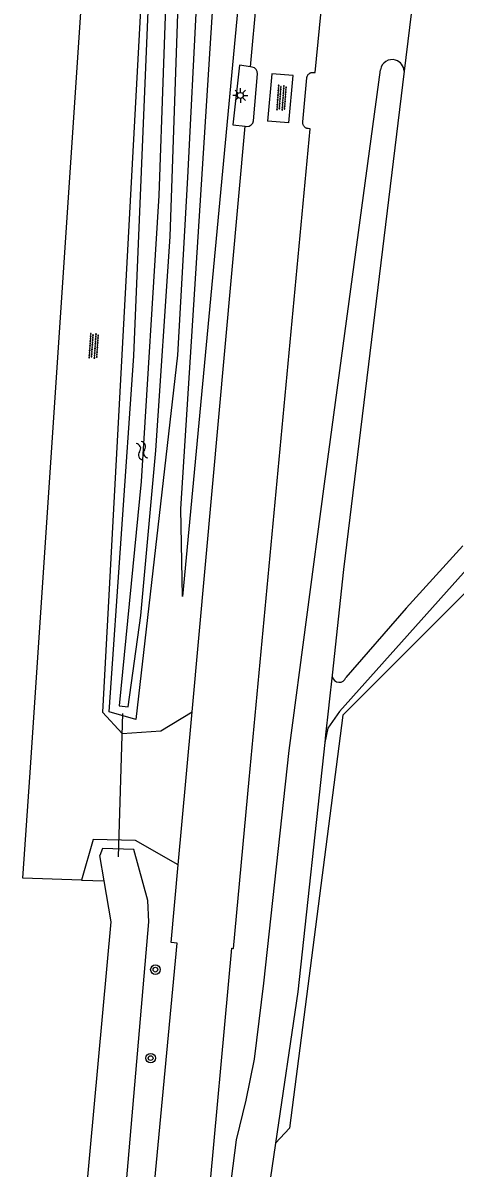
# Model space of a CAD drawing. Extents: x 135999 to 138000, y 396000 to 398501.
# Drawn here: x 137686.3 to 137722.8, y 396676 to 396772.8 of the extents above; entities that cross this region are included whole.
import ezdxf

# ---------------------------------------------------------------- set-up
doc = ezdxf.new("R2010")
doc.units = 0
for name, color, linetype in [('gg-knt-BGT kruinlijn', 7, 'Continuous'), ('gg-knt-bovenkant onderkant talud', 7, 'Continuous'), ('gg-knt-onverhard', 7, 'Continuous'), ('gg-knt-verharding', 7, 'Continuous'), ('gg-kntw-bovenkant insteek waterloop', 7, 'Continuous'), ('gg-kntw-waterlijn', 7, 'Continuous'), ('gg-kwrk-duiker nz buis', 7, 'Continuous'), ('gt-grn-groengrens', 7, 'Continuous'), ('gt-symb-boom', 7, 'Continuous'), ('gt-symb-lichtmast', 7, 'Continuous'), ('gt-symb-overige verharding', 7, 'Continuous'), ('gt-symb-watersymbool', 7, 'Continuous'), ('gx-grn-maaiveld', 7, 'Continuous')]:
    doc.layers.add(name, color=color, linetype=linetype)

# ---------------------------------------------------------------- blocks, each defined once
blk = doc.blocks.new('gt0-OVH')
at = {"layer": 'gt-symb-overige verharding'}
for points in [[(-0.972, 0.298), (-0.967, 0.308), (-0.965, 0.319), (-0.966, 0.33), (-0.971, 0.34), (-0.978, 0.348), (-0.988, 0.353), (-0.999, 0.355), (-1.01, 0.354), (-1.02, 0.349), (-1.028, 0.342), (-1.033, 0.332), (-1.035, 0.321), (-1.034, 0.31), (-1.029, 0.3), (-1.022, 0.292), (-1.012, 0.287), (-1.001, 0.285), (-0.99, 0.286), (-0.98, 0.291)], [(-0.872, 0.106), (-0.867, 0.116), (-0.865, 0.126), (-0.866, 0.137), (-0.871, 0.147), (-0.878, 0.156), (-0.888, 0.161), (-0.899, 0.163), (-0.91, 0.162), (-0.92, 0.157), (-0.928, 0.15), (-0.933, 0.14), (-0.935, 0.129), (-0.934, 0.118), (-0.929, 0.108), (-0.922, 0.1), (-0.912, 0.095), (-0.901, 0.092), (-0.89, 0.094), (-0.88, 0.098)], [(-0.772, 0.298), (-0.767, 0.308), (-0.765, 0.319), (-0.766, 0.33), (-0.771, 0.34), (-0.778, 0.348), (-0.788, 0.353), (-0.799, 0.355), (-0.81, 0.354), (-0.82, 0.349), (-0.828, 0.342), (-0.833, 0.332), (-0.835, 0.321), (-0.834, 0.31), (-0.829, 0.3), (-0.822, 0.292), (-0.812, 0.287), (-0.801, 0.285), (-0.79, 0.286), (-0.78, 0.291)], [(-0.672, 0.106), (-0.667, 0.116), (-0.665, 0.126), (-0.666, 0.137), (-0.671, 0.147), (-0.678, 0.156), (-0.688, 0.161), (-0.699, 0.163), (-0.71, 0.162), (-0.72, 0.157), (-0.728, 0.15), (-0.733, 0.14), (-0.735, 0.129), (-0.734, 0.118), (-0.729, 0.108), (-0.722, 0.1), (-0.712, 0.095), (-0.701, 0.092), (-0.69, 0.094), (-0.68, 0.098)], [(-0.572, 0.298), (-0.567, 0.308), (-0.565, 0.319), (-0.566, 0.33), (-0.571, 0.34), (-0.578, 0.348), (-0.588, 0.353), (-0.599, 0.355), (-0.61, 0.354), (-0.62, 0.349), (-0.628, 0.342), (-0.633, 0.332), (-0.635, 0.321), (-0.634, 0.31), (-0.629, 0.3), (-0.622, 0.292), (-0.612, 0.287), (-0.601, 0.285), (-0.59, 0.286), (-0.58, 0.291)], [(-0.472, 0.106), (-0.467, 0.116), (-0.465, 0.126), (-0.466, 0.137), (-0.471, 0.147), (-0.478, 0.156), (-0.488, 0.161), (-0.499, 0.163), (-0.51, 0.162), (-0.52, 0.157), (-0.528, 0.15), (-0.533, 0.14), (-0.535, 0.129), (-0.534, 0.118), (-0.529, 0.108), (-0.522, 0.1), (-0.512, 0.095), (-0.501, 0.092), (-0.49, 0.094), (-0.48, 0.098)], [(-0.372, 0.298), (-0.367, 0.308), (-0.365, 0.319), (-0.366, 0.33), (-0.371, 0.34), (-0.378, 0.348), (-0.388, 0.353), (-0.399, 0.355), (-0.41, 0.354), (-0.42, 0.349), (-0.428, 0.342), (-0.433, 0.332), (-0.435, 0.321), (-0.434, 0.31), (-0.429, 0.3), (-0.422, 0.292), (-0.412, 0.287), (-0.401, 0.285), (-0.39, 0.286), (-0.38, 0.291)], [(-0.272, 0.106), (-0.267, 0.116), (-0.265, 0.126), (-0.266, 0.137), (-0.271, 0.147), (-0.278, 0.156), (-0.288, 0.161), (-0.299, 0.163), (-0.31, 0.162), (-0.32, 0.157), (-0.328, 0.15), (-0.333, 0.14), (-0.335, 0.129), (-0.334, 0.118), (-0.329, 0.108), (-0.322, 0.1), (-0.312, 0.095), (-0.301, 0.092), (-0.29, 0.094), (-0.28, 0.098)], [(-0.172, 0.298), (-0.167, 0.308), (-0.165, 0.319), (-0.166, 0.33), (-0.171, 0.34), (-0.178, 0.348), (-0.188, 0.353), (-0.199, 0.355), (-0.21, 0.354), (-0.22, 0.349), (-0.228, 0.342), (-0.233, 0.332), (-0.235, 0.321), (-0.234, 0.31), (-0.229, 0.3), (-0.222, 0.292), (-0.212, 0.287), (-0.201, 0.285), (-0.19, 0.286), (-0.18, 0.291)], [(-0.072, 0.106), (-0.067, 0.116), (-0.065, 0.126), (-0.066, 0.137), (-0.071, 0.147), (-0.078, 0.156), (-0.088, 0.161), (-0.099, 0.163), (-0.11, 0.162), (-0.12, 0.157), (-0.128, 0.15), (-0.133, 0.14), (-0.135, 0.129), (-0.134, 0.118), (-0.129, 0.108), (-0.122, 0.1), (-0.112, 0.095), (-0.101, 0.092), (-0.09, 0.094), (-0.08, 0.098)], [(0.028, 0.298), (0.033, 0.308), (0.035, 0.319), (0.034, 0.33), (0.029, 0.34), (0.022, 0.348), (0.012, 0.353), (0.001, 0.355), (-0.01, 0.354), (-0.02, 0.349), (-0.028, 0.342), (-0.033, 0.332), (-0.035, 0.321), (-0.034, 0.31), (-0.029, 0.3), (-0.022, 0.292), (-0.012, 0.287), (-0.001, 0.285), (0.01, 0.286), (0.02, 0.291)], [(0.128, 0.106), (0.133, 0.116), (0.135, 0.126), (0.134, 0.137), (0.129, 0.147), (0.122, 0.156), (0.112, 0.161), (0.101, 0.163), (0.09, 0.162), (0.08, 0.157), (0.072, 0.15), (0.067, 0.14), (0.065, 0.129), (0.066, 0.118), (0.071, 0.108), (0.078, 0.1), (0.088, 0.095), (0.099, 0.092), (0.11, 0.094), (0.12, 0.098)], [(0.228, 0.298), (0.233, 0.308), (0.235, 0.319), (0.234, 0.33), (0.229, 0.34), (0.222, 0.348), (0.212, 0.353), (0.201, 0.355), (0.19, 0.354), (0.18, 0.349), (0.172, 0.342), (0.167, 0.332), (0.165, 0.321), (0.166, 0.31), (0.171, 0.3), (0.178, 0.292), (0.188, 0.287), (0.199, 0.285), (0.21, 0.286), (0.22, 0.291)], [(0.328, 0.106), (0.333, 0.116), (0.335, 0.126), (0.334, 0.137), (0.329, 0.147), (0.322, 0.156), (0.312, 0.161), (0.301, 0.163), (0.29, 0.162), (0.28, 0.157), (0.272, 0.15), (0.267, 0.14), (0.265, 0.129), (0.266, 0.118), (0.271, 0.108), (0.278, 0.1), (0.288, 0.095), (0.299, 0.092), (0.31, 0.094), (0.32, 0.098)], [(0.428, 0.298), (0.433, 0.308), (0.435, 0.319), (0.434, 0.33), (0.429, 0.34), (0.422, 0.348), (0.412, 0.353), (0.401, 0.355), (0.39, 0.354), (0.38, 0.349), (0.372, 0.342), (0.367, 0.332), (0.365, 0.321), (0.366, 0.31), (0.371, 0.3), (0.378, 0.292), (0.388, 0.287), (0.399, 0.285), (0.41, 0.286), (0.42, 0.291)], [(0.528, 0.106), (0.533, 0.116), (0.535, 0.126), (0.534, 0.137), (0.529, 0.147), (0.522, 0.156), (0.512, 0.161), (0.501, 0.163), (0.49, 0.162), (0.48, 0.157), (0.472, 0.15), (0.467, 0.14), (0.465, 0.129), (0.466, 0.118), (0.471, 0.108), (0.478, 0.1), (0.488, 0.095), (0.499, 0.092), (0.51, 0.094), (0.52, 0.098)], [(0.628, 0.298), (0.633, 0.308), (0.635, 0.319), (0.634, 0.33), (0.629, 0.34), (0.622, 0.348), (0.612, 0.353), (0.601, 0.355), (0.59, 0.354), (0.58, 0.349), (0.572, 0.342), (0.567, 0.332), (0.565, 0.321), (0.566, 0.31), (0.571, 0.3), (0.578, 0.292), (0.588, 0.287), (0.599, 0.285), (0.61, 0.286), (0.62, 0.291)], [(0.728, 0.106), (0.733, 0.116), (0.735, 0.126), (0.734, 0.137), (0.729, 0.147), (0.722, 0.156), (0.712, 0.161), (0.701, 0.163), (0.69, 0.162), (0.68, 0.157), (0.672, 0.15), (0.667, 0.14), (0.665, 0.129), (0.666, 0.118), (0.671, 0.108), (0.678, 0.1), (0.688, 0.095), (0.699, 0.092), (0.71, 0.094), (0.72, 0.098)], [(0.828, 0.298), (0.833, 0.308), (0.835, 0.319), (0.834, 0.33), (0.829, 0.34), (0.822, 0.348), (0.812, 0.353), (0.801, 0.355), (0.79, 0.354), (0.78, 0.349), (0.772, 0.342), (0.767, 0.332), (0.765, 0.321), (0.766, 0.31), (0.771, 0.3), (0.778, 0.292), (0.788, 0.287), (0.799, 0.285), (0.81, 0.286), (0.82, 0.291)], [(0.928, 0.106), (0.933, 0.116), (0.935, 0.126), (0.934, 0.137), (0.929, 0.147), (0.922, 0.156), (0.912, 0.161), (0.901, 0.163), (0.89, 0.162), (0.88, 0.157), (0.872, 0.15), (0.867, 0.14), (0.865, 0.129), (0.866, 0.118), (0.871, 0.108), (0.878, 0.1), (0.888, 0.095), (0.899, 0.092), (0.91, 0.094), (0.92, 0.098)], [(1.028, 0.298), (1.033, 0.308), (1.035, 0.319), (1.034, 0.33), (1.029, 0.34), (1.022, 0.348), (1.012, 0.353), (1.001, 0.355), (0.99, 0.354), (0.98, 0.349), (0.972, 0.342), (0.967, 0.332), (0.965, 0.321), (0.966, 0.31), (0.971, 0.3), (0.978, 0.292), (0.988, 0.287), (0.999, 0.285), (1.01, 0.286), (1.02, 0.291)], [(-0.972, -0.142), (-0.967, -0.132), (-0.965, -0.121), (-0.966, -0.11), (-0.971, -0.1), (-0.978, -0.092), (-0.988, -0.087), (-0.999, -0.085), (-1.01, -0.086), (-1.02, -0.091), (-1.028, -0.098), (-1.033, -0.108), (-1.035, -0.119), (-1.034, -0.13), (-1.029, -0.14), (-1.022, -0.148), (-1.012, -0.153), (-1.001, -0.155), (-0.99, -0.154), (-0.98, -0.149)], [(-0.872, -0.334), (-0.867, -0.324), (-0.865, -0.314), (-0.866, -0.303), (-0.871, -0.293), (-0.878, -0.284), (-0.888, -0.279), (-0.899, -0.277), (-0.91, -0.278), (-0.92, -0.283), (-0.928, -0.29), (-0.933, -0.3), (-0.935, -0.311), (-0.934, -0.322), (-0.929, -0.332), (-0.922, -0.34), (-0.912, -0.345), (-0.901, -0.348), (-0.89, -0.346), (-0.88, -0.342)], [(-0.772, -0.142), (-0.767, -0.132), (-0.765, -0.121), (-0.766, -0.11), (-0.771, -0.1), (-0.778, -0.092), (-0.788, -0.087), (-0.799, -0.085), (-0.81, -0.086), (-0.82, -0.091), (-0.828, -0.098), (-0.833, -0.108), (-0.835, -0.119), (-0.834, -0.13), (-0.829, -0.14), (-0.822, -0.148), (-0.812, -0.153), (-0.801, -0.155), (-0.79, -0.154), (-0.78, -0.149)], [(-0.672, -0.334), (-0.667, -0.324), (-0.665, -0.314), (-0.666, -0.303), (-0.671, -0.293), (-0.678, -0.284), (-0.688, -0.279), (-0.699, -0.277), (-0.71, -0.278), (-0.72, -0.283), (-0.728, -0.29), (-0.733, -0.3), (-0.735, -0.311), (-0.734, -0.322), (-0.729, -0.332), (-0.722, -0.34), (-0.712, -0.345), (-0.701, -0.348), (-0.69, -0.346), (-0.68, -0.342)], [(-0.572, -0.142), (-0.567, -0.132), (-0.565, -0.121), (-0.566, -0.11), (-0.571, -0.1), (-0.578, -0.092), (-0.588, -0.087), (-0.599, -0.085), (-0.61, -0.086), (-0.62, -0.091), (-0.628, -0.098), (-0.633, -0.108), (-0.635, -0.119), (-0.634, -0.13), (-0.629, -0.14), (-0.622, -0.148), (-0.612, -0.153), (-0.601, -0.155), (-0.59, -0.154), (-0.58, -0.149)], [(-0.472, -0.334), (-0.467, -0.324), (-0.465, -0.314), (-0.466, -0.303), (-0.471, -0.293), (-0.478, -0.284), (-0.488, -0.279), (-0.499, -0.277), (-0.51, -0.278), (-0.52, -0.283), (-0.528, -0.29), (-0.533, -0.3), (-0.535, -0.311), (-0.534, -0.322), (-0.529, -0.332), (-0.522, -0.34), (-0.512, -0.345), (-0.501, -0.348), (-0.49, -0.346), (-0.48, -0.342)], [(-0.372, -0.142), (-0.367, -0.132), (-0.365, -0.121), (-0.366, -0.11), (-0.371, -0.1), (-0.378, -0.092), (-0.388, -0.087), (-0.399, -0.085), (-0.41, -0.086), (-0.42, -0.091), (-0.428, -0.098), (-0.433, -0.108), (-0.435, -0.119), (-0.434, -0.13), (-0.429, -0.14), (-0.422, -0.148), (-0.412, -0.153), (-0.401, -0.155), (-0.39, -0.154), (-0.38, -0.149)], [(-0.272, -0.334), (-0.267, -0.324), (-0.265, -0.314), (-0.266, -0.303), (-0.271, -0.293), (-0.278, -0.284), (-0.288, -0.279), (-0.299, -0.277), (-0.31, -0.278), (-0.32, -0.283), (-0.328, -0.29), (-0.333, -0.3), (-0.335, -0.311), (-0.334, -0.322), (-0.329, -0.332), (-0.322, -0.34), (-0.312, -0.345), (-0.301, -0.348), (-0.29, -0.346), (-0.28, -0.342)], [(-0.172, -0.142), (-0.167, -0.132), (-0.165, -0.121), (-0.166, -0.11), (-0.171, -0.1), (-0.178, -0.092), (-0.188, -0.087), (-0.199, -0.085), (-0.21, -0.086), (-0.22, -0.091), (-0.228, -0.098), (-0.233, -0.108), (-0.235, -0.119), (-0.234, -0.13), (-0.229, -0.14), (-0.222, -0.148), (-0.212, -0.153), (-0.201, -0.155), (-0.19, -0.154), (-0.18, -0.149)], [(-0.072, -0.334), (-0.067, -0.324), (-0.065, -0.314), (-0.066, -0.303), (-0.071, -0.293), (-0.078, -0.284), (-0.088, -0.279), (-0.099, -0.277), (-0.11, -0.278), (-0.12, -0.283), (-0.128, -0.29), (-0.133, -0.3), (-0.135, -0.311), (-0.134, -0.322), (-0.129, -0.332), (-0.122, -0.34), (-0.112, -0.345), (-0.101, -0.348), (-0.09, -0.346), (-0.08, -0.342)], [(0.028, -0.142), (0.033, -0.132), (0.035, -0.121), (0.034, -0.11), (0.029, -0.1), (0.022, -0.092), (0.012, -0.087), (0.001, -0.085), (-0.01, -0.086), (-0.02, -0.091), (-0.028, -0.098), (-0.033, -0.108), (-0.035, -0.119), (-0.034, -0.13), (-0.029, -0.14), (-0.022, -0.148), (-0.012, -0.153), (-0.001, -0.155), (0.01, -0.154), (0.02, -0.149)], [(0.128, -0.334), (0.133, -0.324), (0.135, -0.314), (0.134, -0.303), (0.129, -0.293), (0.122, -0.284), (0.112, -0.279), (0.101, -0.277), (0.09, -0.278), (0.08, -0.283), (0.072, -0.29), (0.067, -0.3), (0.065, -0.311), (0.066, -0.322), (0.071, -0.332), (0.078, -0.34), (0.088, -0.345), (0.099, -0.348), (0.11, -0.346), (0.12, -0.342)], [(0.228, -0.142), (0.233, -0.132), (0.235, -0.121), (0.234, -0.11), (0.229, -0.1), (0.222, -0.092), (0.212, -0.087), (0.201, -0.085), (0.19, -0.086), (0.18, -0.091), (0.172, -0.098), (0.167, -0.108), (0.165, -0.119), (0.166, -0.13), (0.171, -0.14), (0.178, -0.148), (0.188, -0.153), (0.199, -0.155), (0.21, -0.154), (0.22, -0.149)], [(0.328, -0.334), (0.333, -0.324), (0.335, -0.314), (0.334, -0.303), (0.329, -0.293), (0.322, -0.284), (0.312, -0.279), (0.301, -0.277), (0.29, -0.278), (0.28, -0.283), (0.272, -0.29), (0.267, -0.3), (0.265, -0.311), (0.266, -0.322), (0.271, -0.332), (0.278, -0.34), (0.288, -0.345), (0.299, -0.348), (0.31, -0.346), (0.32, -0.342)], [(0.428, -0.142), (0.433, -0.132), (0.435, -0.121), (0.434, -0.11), (0.429, -0.1), (0.422, -0.092), (0.412, -0.087), (0.401, -0.085), (0.39, -0.086), (0.38, -0.091), (0.372, -0.098), (0.367, -0.108), (0.365, -0.119), (0.366, -0.13), (0.371, -0.14), (0.378, -0.148), (0.388, -0.153), (0.399, -0.155), (0.41, -0.154), (0.42, -0.149)], [(0.528, -0.334), (0.533, -0.324), (0.535, -0.314), (0.534, -0.303), (0.529, -0.293), (0.522, -0.284), (0.512, -0.279), (0.501, -0.277), (0.49, -0.278), (0.48, -0.283), (0.472, -0.29), (0.467, -0.3), (0.465, -0.311), (0.466, -0.322), (0.471, -0.332), (0.478, -0.34), (0.488, -0.345), (0.499, -0.348), (0.51, -0.346), (0.52, -0.342)], [(0.628, -0.142), (0.633, -0.132), (0.635, -0.121), (0.634, -0.11), (0.629, -0.1), (0.622, -0.092), (0.612, -0.087), (0.601, -0.085), (0.59, -0.086), (0.58, -0.091), (0.572, -0.098), (0.567, -0.108), (0.565, -0.119), (0.566, -0.13), (0.571, -0.14), (0.578, -0.148), (0.588, -0.153), (0.599, -0.155), (0.61, -0.154), (0.62, -0.149)], [(0.728, -0.334), (0.733, -0.324), (0.735, -0.314), (0.734, -0.303), (0.729, -0.293), (0.722, -0.284), (0.712, -0.279), (0.701, -0.277), (0.69, -0.278), (0.68, -0.283), (0.672, -0.29), (0.667, -0.3), (0.665, -0.311), (0.666, -0.322), (0.671, -0.332), (0.678, -0.34), (0.688, -0.345), (0.699, -0.348), (0.71, -0.346), (0.72, -0.342)], [(0.828, -0.142), (0.833, -0.132), (0.835, -0.121), (0.834, -0.11), (0.829, -0.1), (0.822, -0.092), (0.812, -0.087), (0.801, -0.085), (0.79, -0.086), (0.78, -0.091), (0.772, -0.098), (0.767, -0.108), (0.765, -0.119), (0.766, -0.13), (0.771, -0.14), (0.778, -0.148), (0.788, -0.153), (0.799, -0.155), (0.81, -0.154), (0.82, -0.149)], [(0.928, -0.334), (0.933, -0.324), (0.935, -0.314), (0.934, -0.303), (0.929, -0.293), (0.922, -0.284), (0.912, -0.279), (0.901, -0.277), (0.89, -0.278), (0.88, -0.283), (0.872, -0.29), (0.867, -0.3), (0.865, -0.311), (0.866, -0.322), (0.871, -0.332), (0.878, -0.34), (0.888, -0.345), (0.899, -0.348), (0.91, -0.346), (0.92, -0.342)], [(1.028, -0.142), (1.033, -0.132), (1.035, -0.121), (1.034, -0.11), (1.029, -0.1), (1.022, -0.092), (1.012, -0.087), (1.001, -0.085), (0.99, -0.086), (0.98, -0.091), (0.972, -0.098), (0.967, -0.108), (0.965, -0.119), (0.966, -0.13), (0.971, -0.14), (0.978, -0.148), (0.988, -0.153), (0.999, -0.155), (1.01, -0.154), (1.02, -0.149)]]:
    blk.add_lwpolyline(points, close=True, dxfattribs=at)
blk = doc.blocks.new('gt0-LMAST')
at = {"layer": 'gt-symb-lichtmast'}
for p, q in [((-0.182, 0.173), (-0.447, 0.438)), ((-0.005, 0.246), (-0.005, 0.621)), ((0.172, 0.173), (0.437, 0.438)), ((-0.255, -0.004), (-0.63, -0.004)), ((-0.182, -0.181), (-0.447, -0.446)), ((-0.005, -0.254), (-0.005, -0.629)), ((0.437, -0.446), (0.172, -0.181)), ((0.245, -0.004), (0.62, -0.004))]:
    blk.add_line(p, q, dxfattribs=at)
blk.add_circle((-0.005, -0.004), 0.25, dxfattribs=at)
blk = doc.blocks.new('gt0-BOOM')
at = {"layer": 'gt-symb-boom'}
for radius in [0.4, 0.2]:
    blk.add_circle((0, 0), radius, dxfattribs=at)
blk = doc.blocks.new('gt0-WA')
at = {"layer": 'gt-symb-watersymbool'}
for centre, start, end in [((-0.323, 0.022), 28.07249, 151.92751), ((0.427, 0.422), 208.07248, 331.92751), ((-0.323, -0.428), 28.07249, 151.92751), ((0.427, -0.028), 208.07248, 331.92751)]:
    blk.add_arc(centre, 0.425, start, end, dxfattribs=at)

msp = doc.modelspace()

# ---------------------------------------------------------------- linework, layer by layer
at = {"layer": 'gg-knt-BGT kruinlijn'}
msp.add_line((137705.51, 396785.018), (137699.803, 396724.302), dxfattribs=at)
at = {"layer": 'gg-knt-bovenkant onderkant talud'}
msp.add_lwpolyline([(137699.803, 396724.302), (137699.657, 396731.715), (137703.038, 396784.814)], dxfattribs=at)
at = {"layer": 'gg-knt-onverhard'}
msp.add_line((137686.921, 396709.434), (137692.778, 396796.898), dxfattribs=at)
for points in [[(137697.535, 396797.883), (137693.033, 396714.532), (137694.69, 396712.721), (137697.955, 396712.94), (137700.609, 396714.541)], [(137691.276, 396700.331), (137686.321, 396700.482), (137686.921, 396709.434)], [(137699.44, 396701.609), (137695.82, 396703.676), (137692.25, 396703.745), (137691.276, 396700.331)]]:
    msp.add_lwpolyline(points, dxfattribs=at)
at = {"layer": 'gg-knt-verharding'}
for p, q in [((137705.538, 396769.078), (137709.27, 396810.371)), ((137711.017, 396768.603), (137714.52, 396806.072)), ((137705.681, 396769.056), (137705.538, 396769.078)), ((137705.784, 396764.517), (137706.123, 396768.491)), ((137707.33, 396768.483), (137706.968, 396764.488)), ((137709.14, 396768.339), (137707.33, 396768.483)), ((137708.778, 396764.344), (137709.14, 396768.339)), ((137708.778, 396764.344), (137706.968, 396764.488)), ((137700.609, 396714.541), (137705.084, 396764.052)), ((137705.084, 396764.052), (137705.243, 396764.034)), ((137705.43, 396708.842), (137710.572, 396763.845)), ((137700.108, 396708.993), (137700.609, 396714.541)), ((137699.44, 396701.609), (137700.108, 396708.993)), ((137704.094, 396694.554), (137705.43, 396708.842)), ((137698.847, 396695.045), (137699.44, 396701.609))]:
    msp.add_line(p, q, dxfattribs=at)
for points in [[(137689.163, 396587.893), (137694.998, 396648.627), (137699.336, 396695.001), (137698.847, 396695.045)], [(137694.098, 396587.558), (137699.756, 396648.453), (137703.972, 396694.565), (137704.094, 396694.554)]]:
    msp.add_lwpolyline(points, dxfattribs=at)
for centre, radius, start, end in [((137705.616, 396768.549), 0.511, 353.42968, 82.64253), ((137705.262, 396764.557), 0.523, 267.90932, 355.60707)]:
    msp.add_arc(centre, radius, start, end, dxfattribs=at)
at = {"layer": 'gg-kntw-bovenkant insteek waterloop'}
for p, q in [((137693.184, 396700.273), (137692.818, 396702.414)), ((137693.777, 396696.805), (137693.184, 396700.273))]:
    msp.add_line(p, q, dxfattribs=at)
for points in [[(137702.221, 396803.683), (137701.644, 396789.211), (137700.987, 396774.743), (137700.22, 396759.714), (137699.366, 396744.69), (137695.851, 396713.905), (137693.594, 396714.54), (137695.68, 396744.643), (137698.255, 396806.328)], [(137690.441, 396640.084), (137691.437, 396639.923), (137692.235, 396641.675), (137696.969, 396696.794), (137696.875, 396698.593), (137695.686, 396702.914), (137693.051, 396702.985), (137692.818, 396702.414)], [(137689.08, 396640.305), (137690.915, 396665.391), (137693.777, 396696.805)]]:
    msp.add_lwpolyline(points, dxfattribs=at)
at = {"layer": 'gg-kntw-waterlijn'}
msp.add_lwpolyline([(137698.054, 396823.988), (137699.009, 396815.937), (137699.342, 396810.543), (137699.361, 396802.363), (137698.905, 396789.341), (137697.813, 396758.208), (137696.318, 396734.026), (137694.453, 396715.059), (137695.196, 396714.986), (137696.285, 396722.688), (137697.558, 396736.631), (137698.758, 396754.733), (137699.293, 396770.264), (137700.059, 396792.51), (137700.556, 396803.185), (137700.344, 396812.27), (137699.503, 396820.597), (137698.009, 396831.248)], dxfattribs=at)
at = {"layer": 'gg-kwrk-duiker nz buis'}
msp.add_line((137694.382, 396702.299), (137694.763, 396714.416), dxfattribs=at)
at = {"layer": 'gt-grn-groengrens'}
msp.add_line((137691.276, 396700.331), (137693.184, 396700.273), dxfattribs=at)
msp.add_lwpolyline([(137705.538, 396769.078), (137704.624, 396769.221), (137704.049, 396764.168), (137705.084, 396764.052)], dxfattribs=at)
at = {"layer": 'gx-grn-maaiveld'}
for p, q in [((137719.539, 396777.002), (137718.512, 396768.708)), ((137709.965, 396764.423), (137710.307, 396768.155)), ((137710.849, 396768.608), (137711.017, 396768.603)), ((137710.572, 396763.845), (137710.399, 396763.857))]:
    msp.add_line(p, q, dxfattribs=at)
for points in [[(137704.695, 396654.159), (137704.267, 396653.863), (137704.194, 396653.871), (137702.373, 396654.063), (137701.981, 396654.44), (137703.627, 396672.646), (137704.359, 396678.379), (137705.187, 396681.723), (137705.889, 396685.185), (137706.68, 396691.6), (137708.821, 396711.269), (137711.783, 396733.817), (137716.524, 396768.837)], [(137710.307, 396768.155), (137710.313, 396768.198), (137710.322, 396768.241), (137710.335, 396768.283), (137710.352, 396768.323), (137710.372, 396768.362), (137710.395, 396768.398), (137710.422, 396768.433), (137710.451, 396768.465), (137710.484, 396768.494), (137710.518, 396768.521), (137710.555, 396768.544), (137710.594, 396768.564), (137710.634, 396768.581), (137710.676, 396768.594), (137710.719, 396768.603), (137710.762, 396768.609), (137710.805, 396768.61), (137710.849, 396768.608)], [(137718.512, 396768.708), (137713.391, 396726.578), (137712.426, 396717.653)], [(137710.399, 396763.857), (137710.355, 396763.864), (137710.312, 396763.875), (137710.271, 396763.889), (137710.23, 396763.907), (137710.192, 396763.929), (137710.155, 396763.954), (137710.121, 396763.983), (137710.09, 396764.014), (137710.067, 396764.042), (137710.062, 396764.048), (137710.036, 396764.084), (137710.014, 396764.122), (137709.996, 396764.162), (137709.981, 396764.204), (137709.97, 396764.247), (137709.963, 396764.291), (137709.96, 396764.335), (137709.96, 396764.379), (137709.965, 396764.423)], [(137743.789, 396681.999), (137742.112, 396687.889), (137735.365, 396710.04), (137729.5, 396729.721), (137728.982, 396730.546), (137728.31, 396730.699), (137727.338, 396730.555), (137713.054, 396714.574), (137712.075, 396713.16), (137711.811, 396711.961)], [(137743.789, 396681.999), (137743.122, 396682.363), (137728.288, 396729.218), (137713.339, 396714.269), (137708.841, 396679.344), (137707.661, 396678.098)], [(137723.48, 396728.572), (137718.696, 396723.315), (137713.601, 396717.446)], [(137712.426, 396717.653), (137712.182, 396715.395), (137712.125, 396714.868), (137711.881, 396712.608), (137711.811, 396711.961)], [(137711.811, 396711.961), (137709.531, 396690.873), (137707.661, 396678.098)], [(137707.661, 396678.098), (137706.646, 396671.167), (137704.695, 396654.159)]]:
    msp.add_lwpolyline(points, dxfattribs=at)
for centre, radius, start, end in [((137717.514, 396768.693), 1, 73.74628, 171.6968), ((137717.512, 396768.694), 1, 0.82648, 73.62781), ((137713.024, 396717.657), 0.598, 180.40154, 192.86349), ((137713.033, 396717.658), 0.607, 192.80577, 339.50052)]:
    msp.add_arc(centre, radius, start, end, dxfattribs=at)

# ---------------------------------------------------------------- block references
at = {"layer": 'gt-symb-boom'}
for p in [(137697.508, 396692.753), (137697.109, 396685.275)]:
    msp.add_blockref('gt0-BOOM', p, dxfattribs=at)
at = {"layer": 'gt-symb-lichtmast'}
msp.add_blockref('gt0-LMAST', (137704.69, 396766.668), dxfattribs=at)
at = {"layer": 'gt-symb-overige verharding'}
for p, rotation in [((137708.171, 396766.463), 85.9266355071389), ((137692.304, 396745.476), 86.15925292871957)]:
    msp.add_blockref('gt0-OVH', p, dxfattribs=dict(at, rotation=rotation))
at = {"layer": 'gt-symb-watersymbool', "rotation": -67.41099611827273}
msp.add_blockref('gt0-WA', (137696.363, 396736.674), dxfattribs=at)

doc.saveas('drawing.dxf')
